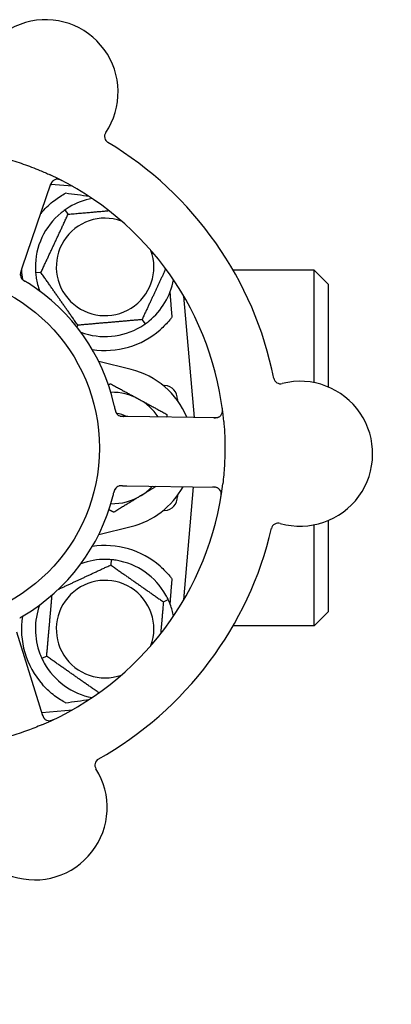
# Model space of a CAD drawing. Header units: inches. Extents: x 24 to 1128, y -94 to 748.
# Tile 489 of 546: x 616.91 to 618.57, y 559.25 to 563.66. Entities that reach past the tile are written whole.
import ezdxf

# ---------------------------------------------------------------- set-up
doc = ezdxf.new("R2010")
doc.units = ezdxf.units.IN
doc.header["$LTSCALE"] = 32
doc.header["$MEASUREMENT"] = 0
doc.layers.add('Dimension (ANSI)', color=7, linetype='Continuous', lineweight=25)
doc.layers.add('Visible (ANSI)', color=7, linetype='Continuous', lineweight=30)
doc.styles.add('Note Text (ANSI)', font='tahoma.ttf')
doc.dimstyles.new('Architectural (ANSI)', dxfattribs={"dimscale": 32, "dimtxt": 0.125, "dimasz": 0.098425, "dimexe": 0.125, "dimexo": 0.0625, "dimgap": 0.031496, "dimtad": 0, "dimtih": 1, "dimtoh": 1, "dimdec": 4, "dimrnd": 1e-08, "dimzin": 3, "dimdsep": 46, "dimlunit": 4, "dimtxsty": 'Note Text (ANSI)', "dimcen": 0.09, "dimdle": 0.393701, "dimclrd": 256, "dimclre": 256, "dimclrt": 256, "dimadec": 0, "dimazin": 3, "dimtfac": 0.96, "dimtofl": 0, "dimtmove": 0, "dimatfit": 3, "dimfxl": 1, "dimfrac": 2, "dimtolj": 1, "dimtzin": 12, "dimlwd": -1, "dimlwe": -1, "dimarcsym": 0})

# ---------------------------------------------------------------- blocks, each defined once
blk = doc.blocks.new('*D15')
at = {"layer": 'Defpoints', "color": 0, "transparency": 16777216}
for p in [(692.9153, 562.2388), (493.9153, 496.3834), (692.9153, 464.9565)]:
    blk.add_point(p, dxfattribs=at)
at = {"layer": 'Dimension (ANSI)', "transparency": 16777216}
for p, q in [((692.9153, 560.2388), (692.9153, 460.9565)), ((493.9153, 494.3834), (493.9153, 460.9565)), ((497.0649, 464.9565), (578.6754, 464.9565)), ((689.7657, 464.9565), (594.1552, 464.9565))]:
    blk.add_line(p, q, dxfattribs=at)
for points in [[(497.0649, 465.4815), (497.0649, 464.4316), (493.9153, 464.9565)], [(689.7657, 465.4815), (689.7657, 464.4316), (692.9153, 464.9565)]]:
    blk.add_solid(points, dxfattribs=at)
at = {"layer": 'Dimension (ANSI)', "transparency": 16777216, "insert": (579.6833, 467.0358), "char_height": 4, "attachment_point": 1, "style": 'Note Text (ANSI)'}
blk.add_mtext('\\A1;16\'-7"', dxfattribs=at)

msp = doc.modelspace()

# ---------------------------------------------------------------- linework, layer by layer
at = {"layer": 'Visible (ANSI)'}
for p, q in [((616.92034, 562.55437), (617.04748, 562.92625)), ((617.1439, 562.91563), (617.04683, 562.92412)), ((617.12471, 562.79038), (617.11105, 562.80989)), ((616.91391, 562.53557), (616.92034, 562.55437)), ((617.00271, 562.52875), (616.97898, 562.52667)), ((618.22779, 562.53891), (617.86487, 562.53891)), ((618.22779, 562.03452), (618.22779, 562.53891)), ((618.29029, 562.47641), (618.22779, 562.53891)), ((618.29029, 562.47641), (618.29029, 562.01555)), ((617.69078, 561.87864), (617.64317, 562.42287)), ((617.16829, 562.29228), (617.16436, 562.28385)), ((617.45587, 562.31744), (617.46953, 562.29792)), ((617.40747, 562.09358), (617.26226, 562.12901)), ((617.55035, 562.02257), (617.55824, 562.02188)), ((617.61529, 561.95962), (617.61529, 561.95382)), ((617.39248, 561.8832), (617.37258, 561.88351)), ((617.78544, 561.8772), (617.39248, 561.8832)), ((617.36785, 561.57204), (617.38772, 561.57174)), ((617.38772, 561.57174), (617.78068, 561.56573)), ((617.64317, 561.05995), (617.68755, 561.56716)), ((617.61529, 561.529), (617.61529, 561.5232)), ((617.55824, 561.46094), (617.55035, 561.46025)), ((618.29029, 561.41571), (618.29029, 561.00641)), ((617.26226, 561.35381), (617.40747, 561.38924)), ((618.22779, 560.94391), (618.22779, 561.39673)), ((617.31753, 561.24022), (617.31545, 561.21649)), ((617.55192, 561.05091), (617.57351, 561.06098)), ((618.29029, 561.00641), (618.22779, 560.94391)), ((618.22779, 560.94391), (617.86487, 560.94391)), ((617.01102, 560.53972), (616.8953, 560.91531)), ((617.02866, 560.80691), (617.00707, 560.79684)), ((617.00627, 560.55515), (617.1439, 560.56719))]:
    msp.add_line(p, q, dxfattribs=at)
msp.add_circle((616.47779, 561.74141), 0.7875, dxfattribs=at)
for centre, radius, start, end in [((617.02372, 563.33816), 0.325, 326.006, 176.24329), ((617.31908, 563.13898), 0.03125, 146.006, 238.95354), ((616.47779, 561.74141), 1.6, 11.25836, 58.99093), ((616.47779, 561.74141), 1.35, 5.06409, 65.1852), ((617.07705, 562.91614), 0.03125, 62.97257, 161.12465), ((617.29029, 562.55391), 0.3125, 100.71622, 120.84193), ((617.29029, 562.55391), 0.3125, 129.15807, 180.84193), ((617.29029, 562.55391), 0.375, 138.48111, 140.17271), ((617.29029, 562.55391), 0.21875, 70.34111, 19.65889), ((616.94161, 562.51997), 0.03125, 179.11888, 220.57804), ((617.29029, 562.55391), 0.375, 182.07658, 188.57442), ((616.47779, 561.74141), 0.875, 12.63234, 57.61695), ((617.29029, 562.55391), 0.3125, 189.15807, 200.27972), ((617.29029, 562.55391), 0.3125, 309.15807, 349.28378), ((617.29029, 562.55391), 0.3125, 249.72028, 300.84193), ((617.29029, 562.55391), 0.375, 261.21293, 311.22959), ((617.32154, 561.74141), 0.3625, 22.33426, 76.28827), ((618.07744, 562.06093), 0.03125, 191.29575, 284.24329), ((618.16509, 561.71563), 0.325, 254.006, 104.24329), ((617.32154, 561.74141), 0.25, 61.47415, 91.19375), ((617.55279, 561.95962), 0.0625, 0, 85), ((617.32154, 561.74141), 0.25, 33.97531, 61.47415), ((617.36729, 561.91484), 0.03125, 209.91027, 251.9096), ((617.32154, 561.74141), 0.15607, 65.38093, 82.36076), ((617.78592, 561.90844), 0.03125, 269.12465, 7.27672), ((616.47779, 561.74141), 1.35, 293.06409, 353.1852), ((617.36158, 561.54088), 0.03125, 107.11888, 148.57804), ((617.32154, 561.74141), 0.3625, 283.71173, 331.40056), ((617.32154, 561.74141), 0.25, 301.47415, 316.70461), ((617.78021, 561.53449), 0.03125, 350.97257, 89.12465), ((616.47779, 561.74141), 0.875, 300.63234, 345.61695), ((617.32154, 561.74141), 0.25, 268.80625, 301.47415), ((617.55279, 561.5232), 0.0625, 275, 0), ((616.47779, 561.74141), 1.6, 299.25836, 346.99093), ((618.06693, 561.37317), 0.03125, 74.006, 166.95354), ((617.29029, 560.92891), 0.375, 48.77041, 98.78707), ((617.29029, 560.92891), 0.3125, 89.15807, 110.27972), ((617.29029, 560.92891), 0.3125, 29.15807, 80.84193), ((617.29029, 560.92891), 0.21875, 340.34111, 289.65889), ((617.29029, 560.92891), 0.3125, 159.72028, 200.84193), ((617.29029, 560.92891), 0.3125, 10.71622, 20.84193), ((617.29029, 560.92891), 0.375, 171.21293, 221.51889), ((617.29029, 560.92891), 0.3125, 209.15807, 259.28378), ((617.04089, 560.54892), 0.03125, 197.12465, 295.27672), ((617.27599, 560.31879), 0.03125, 119.29575, 212.24329), ((616.97468, 560.12872), 0.325, 182.006, 32.24329)]:
    msp.add_arc(centre, radius, start, end, dxfattribs=at)
for centre, major_axis, start_param, end_param in [((615.47276, 562.93636), (2.38839, -0.20896), 0.7552338, 0.8182595), ((615.47276, 560.54646), (2.38839, 0.20896), 5.4649258, 5.5279515)]:
    msp.add_ellipse(centre, major_axis=major_axis, ratio=0.0521373, start_param=start_param, end_param=end_param, dxfattribs=at)
for points, knots in [([(616.78, 563.05715), (616.80235, 563.05202), (616.82442, 563.04635), (616.87218, 563.0328), (616.89808, 563.02461), (616.94892, 563.00681), (616.97355, 562.99736), (617.01347, 562.9807), (617.02896, 562.97389), (617.04437, 562.96676)], [-0.73117336, -0.73117336, -0.73117336, -0.73117336, -0.55242948, -0.55242948, -0.34016147, -0.34016147, -0.13232742, -0.13232742, 0, 0, 0, 0]), ([(617.05601, 562.93924), (617.0558, 562.93904), (617.05553, 562.93878), (617.05428, 562.9375), (617.05315, 562.93616), (617.05134, 562.93356), (617.05055, 562.93226), (617.04876, 562.92882), (617.04777, 562.92658), (617.0465, 562.92325), (617.04614, 562.92227), (617.04548, 562.92038), (617.04517, 562.91947), (617.04486, 562.91856)], [0.058736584, 0.058736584, 0.058736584, 0.058736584, 0.064782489, 0.064782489, 0.086145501, 0.086145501, 0.103238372, 0.103238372, 0.123434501, 0.123434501, 0.131598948, 0.131598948, 0.13893919, 0.13893919, 0.13893919, 0.13893919]), ([(617.09754, 562.94075), (617.09698, 562.94103), (617.09643, 562.94132), (617.09494, 562.94208), (617.09397, 562.94255), (617.09216, 562.9434), (617.09132, 562.94378), (617.08914, 562.9447), (617.08776, 562.94522), (617.08534, 562.94603), (617.08426, 562.94634), (617.08238, 562.9468), (617.08157, 562.94696), (617.07993, 562.94722), (617.07913, 562.9473), (617.07824, 562.94736), (617.07805, 562.94737), (617.07788, 562.94738)], [0, 0, 0, 0, 0.005149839, 0.005149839, 0.013554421, 0.013554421, 0.020527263, 0.020527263, 0.031641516, 0.031641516, 0.041623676, 0.041623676, 0.051235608, 0.051235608, 0.063734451, 0.063734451, 0.067355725, 0.067355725, 0.067355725, 0.067355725]), ([(617.00951, 562.80248), (617.02544, 562.82047), (617.04399, 562.83771), (617.07996, 562.86508), (617.09722, 562.87589), (617.11316, 562.88444)], [0.51027324, 0.51027324, 0.51027324, 0.51027324, 0.69323174, 0.69323174, 0.85269236, 0.85269236, 0.85269236, 0.85269236]), ([(616.91391, 562.53557), (616.91374, 562.53507), (616.91357, 562.53456), (616.91324, 562.53359), (616.91308, 562.53311), (616.91272, 562.53203), (616.91252, 562.53143), (616.91185, 562.52931), (616.91147, 562.52793), (616.91095, 562.52575), (616.91077, 562.5248), (616.91053, 562.52305), (616.91045, 562.52229), (616.91037, 562.52101), (616.91036, 562.52045), (616.91036, 562.52012), (616.91036, 562.52008), (616.91036, 562.52008), (616.91036, 562.52008), (616.91036, 562.52008)], [0, 0, 0, 0, 0.004355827, 0.004355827, 0.0086878, 0.0086878, 0.014307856, 0.014307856, 0.029588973, 0.029588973, 0.043844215, 0.043844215, 0.054171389, 0.054171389, 0.061954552, 0.061954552, 0.063871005, 0.063871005, 0.063878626, 0.063878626, 0.063878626, 0.063878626]), ([(616.9139, 562.53553), (616.9138, 562.53525), (616.91371, 562.53497), (616.91318, 562.53342), (616.91274, 562.53211), (616.9119, 562.52936), (616.91149, 562.5279), (616.9109, 562.52526), (616.9107, 562.52406), (616.91043, 562.5218), (616.91037, 562.52071), (616.91036, 562.51979), (616.91036, 562.51966), (616.91036, 562.51955)], [0, 0, 0, 0, 0.002309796, 0.002309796, 0.012623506, 0.012623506, 0.024338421, 0.024338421, 0.035397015, 0.035397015, 0.047442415, 0.047442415, 0.049661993, 0.049661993, 0.049661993, 0.049661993]), ([(616.91739, 562.50023), (616.91754, 562.50005), (616.91773, 562.49982), (616.91832, 562.49916), (616.91876, 562.4987), (616.91972, 562.49776), (616.92024, 562.49729), (616.92132, 562.49637), (616.92186, 562.49594), (616.9232, 562.49492), (616.92404, 562.49432), (616.92529, 562.49347), (616.92567, 562.49321), (616.92707, 562.4923), (616.92812, 562.49165), (616.9295, 562.4908), (616.92985, 562.49059), (616.93034, 562.49029), (616.93049, 562.4902), (616.93064, 562.49011)], [0.044252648, 0.044252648, 0.044252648, 0.044252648, 0.050671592, 0.050671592, 0.061250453, 0.061250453, 0.071050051, 0.071050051, 0.078610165, 0.078610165, 0.087196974, 0.087196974, 0.090753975, 0.090753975, 0.100050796, 0.100050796, 0.103147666, 0.103147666, 0.104517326, 0.104517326, 0.104517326, 0.104517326]), ([(616.91762, 562.49994), (616.91762, 562.49994), (616.91764, 562.49991), (616.91773, 562.49981), (616.91782, 562.4997), (616.91812, 562.49936), (616.91836, 562.49909), (616.91921, 562.4982), (616.91989, 562.49755), (616.92141, 562.49625), (616.92223, 562.4956), (616.92421, 562.49416), (616.92541, 562.49335), (616.9278, 562.49183), (616.92899, 562.49111), (616.93031, 562.49031), (616.93047, 562.49021), (616.93064, 562.49011)], [0.030853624, 0.030853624, 0.030853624, 0.030853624, 0.032941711, 0.032941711, 0.036385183, 0.036385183, 0.042347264, 0.042347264, 0.055267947, 0.055267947, 0.065838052, 0.065838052, 0.077516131, 0.077516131, 0.087897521, 0.087897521, 0.089364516, 0.089364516, 0.089364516, 0.089364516]), ([(617.58979, 562.32824), (617.58695, 562.32448), (617.58402, 562.32073), (617.5679, 562.30096), (617.55294, 562.28546), (617.53745, 562.27188)], [1.52999431, 1.52999431, 1.52999431, 1.52999431, 1.56596178, 1.56596178, 1.72096024, 1.72096024, 1.72096024, 1.72096024]), ([(617.33547, 561.91467), (617.33537, 561.91514), (617.33527, 561.91564), (617.33516, 561.91618), (617.33418, 561.92098), (617.33279, 561.92752), (617.33161, 561.93277)], [0.48080563, 0.48080563, 0.48080563, 0.48080563, 0.5329828, 0.5329828, 0.5329828, 1, 1, 1, 1]), ([(617.33547, 561.91463), (617.33553, 561.91434), (617.33559, 561.91405), (617.33575, 561.91325), (617.33586, 561.91275), (617.33618, 561.9112), (617.33642, 561.91013), (617.33696, 561.90792), (617.33727, 561.90676), (617.33795, 561.9045), (617.33832, 561.90344), (617.33913, 561.90138), (617.33956, 561.90048), (617.34014, 561.89938), (617.34031, 561.89908), (617.34044, 561.89886)], [0.001596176, 0.001596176, 0.001596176, 0.001596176, 0.003937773, 0.003937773, 0.007842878, 0.007842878, 0.016055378, 0.016055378, 0.025513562, 0.025513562, 0.03719134, 0.03719134, 0.0541939, 0.0541939, 0.061558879, 0.061558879, 0.061558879, 0.061558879]), ([(617.33547, 561.91463), (617.33558, 561.9141), (617.33569, 561.91356), (617.33591, 561.91249), (617.33602, 561.91196), (617.33639, 561.91019), (617.33668, 561.90894), (617.33719, 561.90693), (617.33742, 561.90611), (617.33799, 561.90426), (617.33833, 561.9033), (617.33901, 561.90163), (617.33935, 561.9009), (617.33993, 561.89975), (617.34019, 561.89928), (617.34035, 561.899), (617.34037, 561.89897), (617.34038, 561.89895), (617.34038, 561.89895), (617.34038, 561.89895)], [0, 0, 0, 0, 0.004180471, 0.004180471, 0.008305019, 0.008305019, 0.018114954, 0.018114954, 0.025612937, 0.025612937, 0.036850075, 0.036850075, 0.047489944, 0.047489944, 0.05608938, 0.05608938, 0.05828692, 0.05828692, 0.058652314, 0.058652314, 0.058652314, 0.058652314]), ([(617.81556, 561.89853), (617.81564, 561.8988), (617.81575, 561.89915), (617.81606, 561.90031), (617.81627, 561.90122), (617.81661, 561.90329), (617.81676, 561.90454), (617.81687, 561.90674), (617.81689, 561.90744), (617.8169, 561.9092), (617.81687, 561.9103), (617.81675, 561.91263), (617.81665, 561.91389), (617.81645, 561.91584), (617.81637, 561.91658), (617.81619, 561.91802), (617.8161, 561.91872), (617.816, 561.91943)], [0.051298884, 0.051298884, 0.051298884, 0.051298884, 0.057269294, 0.057269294, 0.069785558, 0.069785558, 0.083632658, 0.083632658, 0.089458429, 0.089458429, 0.097820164, 0.097820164, 0.107290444, 0.107290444, 0.113094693, 0.113094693, 0.118968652, 0.118968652, 0.118968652, 0.118968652]), ([(617.35638, 561.88556), (617.35647, 561.88553), (617.35656, 561.88549), (617.35685, 561.88539), (617.35706, 561.88532), (617.35802, 561.88502), (617.35892, 561.88476), (617.36114, 561.88428), (617.36255, 561.88405), (617.36546, 561.88375), (617.36697, 561.88366), (617.36914, 561.88357), (617.36983, 561.88356), (617.37085, 561.88353), (617.3712, 561.88353), (617.37188, 561.88352), (617.37221, 561.88351), (617.37254, 561.88351)], [0.038929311, 0.038929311, 0.038929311, 0.038929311, 0.040726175, 0.040726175, 0.043941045, 0.043941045, 0.054249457, 0.054249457, 0.066768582, 0.066768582, 0.078206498, 0.078206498, 0.083402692, 0.083402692, 0.086046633, 0.086046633, 0.088630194, 0.088630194, 0.088630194, 0.088630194]), ([(617.35714, 561.88528), (617.35714, 561.88528), (617.35715, 561.88528), (617.35722, 561.88526), (617.35743, 561.88519), (617.35809, 561.88498), (617.35861, 561.88482), (617.35979, 561.88452), (617.36044, 561.88438), (617.36128, 561.88422), (617.36149, 561.88418), (617.36306, 561.88393), (617.36488, 561.88375), (617.36783, 561.88361), (617.36871, 561.88358), (617.37008, 561.88355), (617.37056, 561.88354), (617.37153, 561.88352), (617.37204, 561.88351), (617.37254, 561.88351)], [0.028019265, 0.028019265, 0.028019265, 0.028019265, 0.028672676, 0.028672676, 0.033062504, 0.033062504, 0.040781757, 0.040781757, 0.051074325, 0.051074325, 0.054504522, 0.054504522, 0.07506277, 0.07506277, 0.083066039, 0.083066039, 0.087153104, 0.087153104, 0.091266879, 0.091266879, 0.091266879, 0.091266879]), ([(617.77733, 561.87732), (617.77828, 561.87731), (617.77923, 561.87729), (617.78291, 561.87727), (617.78564, 561.87734), (617.79018, 561.87774), (617.7921, 561.87804), (617.79521, 561.87874), (617.7966, 561.87917), (617.79873, 561.87998), (617.79951, 561.88032), (617.80032, 561.88072), (617.80049, 561.8808), (617.80064, 561.88088)], [0, 0, 0, 0, 0.007248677, 0.007248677, 0.028564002, 0.028564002, 0.047482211, 0.047482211, 0.06536174, 0.06536174, 0.076705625, 0.076705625, 0.079955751, 0.079955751, 0.079955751, 0.079955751]), ([(617.82252, 561.86057), (617.82329, 561.8519), (617.82397, 561.84322), (617.82628, 561.80994), (617.82729, 561.78553), (617.82791, 561.743), (617.82781, 561.72496), (617.82696, 561.69155), (617.8263, 561.67621), (617.82381, 561.63439), (617.82144, 561.60788), (617.81825, 561.58122)], [-0.73117437, -0.73117437, -0.73117437, -0.73117437, -0.66329539, -0.66329539, -0.47009836, -0.47009836, -0.32966499, -0.32966499, -0.20932583, -0.20932583, 0, 0, 0, 0]), ([(617.33531, 561.55782), (617.33519, 561.55762), (617.33503, 561.55736), (617.33459, 561.5566), (617.33428, 561.55604), (617.33369, 561.55483), (617.3334, 561.55419), (617.33286, 561.55288), (617.33262, 561.55224), (617.33206, 561.55065), (617.33175, 561.54967), (617.33133, 561.54821), (617.3312, 561.54777), (617.33077, 561.54616), (617.33047, 561.54495), (617.33009, 561.54338), (617.33, 561.54299), (617.32987, 561.54243), (617.32983, 561.54226), (617.32979, 561.54209)], [0.044252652, 0.044252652, 0.044252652, 0.044252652, 0.050671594, 0.050671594, 0.061250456, 0.061250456, 0.071050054, 0.071050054, 0.078610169, 0.078610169, 0.087196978, 0.087196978, 0.090753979, 0.090753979, 0.100050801, 0.100050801, 0.10314767, 0.10314767, 0.10451733, 0.10451733, 0.10451733, 0.10451733]), ([(617.33511, 561.5575), (617.33511, 561.5575), (617.33509, 561.55747), (617.33502, 561.55736), (617.33495, 561.55724), (617.33472, 561.55685), (617.33454, 561.55654), (617.33395, 561.55545), (617.33354, 561.55461), (617.33277, 561.55276), (617.33241, 561.55178), (617.33165, 561.54946), (617.33125, 561.54806), (617.33055, 561.54532), (617.33023, 561.54397), (617.32987, 561.54246), (617.32983, 561.54227), (617.32979, 561.54209)], [0.030853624, 0.030853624, 0.030853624, 0.030853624, 0.032941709, 0.032941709, 0.03638518, 0.03638518, 0.042347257, 0.042347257, 0.055267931, 0.055267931, 0.065838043, 0.065838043, 0.077516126, 0.077516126, 0.087897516, 0.087897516, 0.089364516, 0.089364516, 0.089364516, 0.089364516]), ([(617.36781, 561.57204), (617.36751, 561.57205), (617.36721, 561.57205), (617.36558, 561.57208), (617.3642, 561.57209), (617.36133, 561.57204), (617.35981, 561.57197), (617.35712, 561.57172), (617.35591, 561.57154), (617.35368, 561.5711), (617.35263, 561.57082), (617.35175, 561.57055), (617.35163, 561.57051), (617.35152, 561.57047)], [0, 0, 0, 0, 0.002309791, 0.002309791, 0.012623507, 0.012623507, 0.024338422, 0.024338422, 0.035397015, 0.035397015, 0.047442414, 0.047442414, 0.049661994, 0.049661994, 0.049661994, 0.049661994]), ([(617.36785, 561.57204), (617.36732, 561.57205), (617.36679, 561.57206), (617.36576, 561.57207), (617.36525, 561.57208), (617.36411, 561.57208), (617.36349, 561.57209), (617.36126, 561.57207), (617.35983, 561.57201), (617.3576, 561.57183), (617.35663, 561.5717), (617.3549, 561.5714), (617.35415, 561.57123), (617.35291, 561.57091), (617.35237, 561.57075), (617.35206, 561.57065), (617.35202, 561.57064), (617.35202, 561.57064), (617.35202, 561.57064), (617.35202, 561.57064)], [0, 0, 0, 0, 0.004355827, 0.004355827, 0.008687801, 0.008687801, 0.014307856, 0.014307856, 0.029588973, 0.029588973, 0.043844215, 0.043844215, 0.054171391, 0.054171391, 0.061954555, 0.061954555, 0.063871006, 0.063871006, 0.063878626, 0.063878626, 0.063878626, 0.063878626]), ([(617.79568, 561.56164), (617.79542, 561.56178), (617.79509, 561.56195), (617.79349, 561.56275), (617.79186, 561.56341), (617.78883, 561.56433), (617.78735, 561.56468), (617.78353, 561.56532), (617.78109, 561.56556), (617.77753, 561.56574), (617.77649, 561.56578), (617.77448, 561.56583), (617.77352, 561.56584), (617.77256, 561.56586)], [0.058736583, 0.058736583, 0.058736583, 0.058736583, 0.064782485, 0.064782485, 0.086145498, 0.086145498, 0.103238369, 0.103238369, 0.123434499, 0.123434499, 0.131598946, 0.131598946, 0.138939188, 0.138939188, 0.138939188, 0.138939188]), ([(617.80994, 561.52261), (617.81004, 561.52323), (617.81014, 561.52384), (617.8104, 561.5255), (617.81056, 561.52656), (617.8108, 561.52854), (617.8109, 561.52946), (617.8111, 561.53182), (617.81118, 561.53329), (617.8112, 561.53584), (617.81116, 561.53697), (617.81101, 561.5389), (617.81091, 561.53972), (617.81066, 561.54136), (617.81049, 561.54214), (617.81027, 561.54301), (617.81022, 561.54319), (617.81017, 561.54335)], [0, 0, 0, 0, 0.005149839, 0.005149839, 0.013554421, 0.013554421, 0.020527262, 0.020527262, 0.031641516, 0.031641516, 0.041623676, 0.041623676, 0.051235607, 0.051235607, 0.06373445, 0.06373445, 0.067355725, 0.067355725, 0.067355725, 0.067355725]), ([(617.53745, 561.21094), (617.55293, 561.19737), (617.56788, 561.18188), (617.584, 561.16212), (617.58694, 561.15835), (617.58979, 561.15458)], [0.52788927, 0.52788927, 0.52788927, 0.52788927, 0.6827691, 0.6827691, 0.71884724, 0.71884724, 0.71884724, 0.71884724]), ([(616.90761, 560.97925), (616.90802, 560.97949), (616.90847, 560.97974), (616.90895, 560.98001), (616.91321, 560.98242), (616.919, 560.98577), (616.92363, 560.98851)], [0.48080563, 0.48080563, 0.48080563, 0.48080563, 0.5329828, 0.5329828, 0.5329828, 1, 1, 1, 1]), ([(617.11316, 560.59838), (617.11163, 560.5992), (617.11012, 560.60002), (617.09243, 560.60982), (617.07452, 560.62141), (617.04016, 560.64867), (617.0237, 560.66432), (617.00951, 560.68033)], [1.42951458, 1.42951458, 1.42951458, 1.42951458, 1.44470322, 1.44470322, 1.60938008, 1.60938008, 1.77225646, 1.77225646, 1.77225646, 1.77225646]), ([(617.00863, 560.54747), (617.00891, 560.54657), (617.00919, 560.54566), (617.01031, 560.54215), (617.01121, 560.53958), (617.013, 560.53539), (617.01388, 560.53365), (617.01551, 560.53091), (617.01634, 560.52972), (617.01777, 560.52795), (617.01834, 560.52731), (617.01896, 560.52666), (617.0191, 560.52652), (617.01922, 560.52641)], [0, 0, 0, 0, 0.007248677, 0.007248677, 0.028564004, 0.028564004, 0.047482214, 0.047482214, 0.065361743, 0.065361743, 0.076705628, 0.076705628, 0.079955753, 0.079955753, 0.079955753, 0.079955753]), ([(617.00667, 560.49932), (616.98557, 560.49034), (616.96438, 560.48195), (616.91793, 560.46489), (616.89231, 560.45634), (616.84114, 560.44096), (616.81591, 560.43418), (616.77369, 560.42412), (616.75674, 560.42043), (616.73967, 560.41705)], [-0.73118965, -0.73118965, -0.73118965, -0.73118965, -0.55244576, -0.55244576, -0.34137939, -0.34137939, -0.13566771, -0.13566771, 0, 0, 0, 0]), ([(617.04061, 560.51767), (617.0409, 560.51768), (617.04126, 560.51768), (617.04246, 560.51774), (617.04339, 560.51783), (617.04546, 560.51814), (617.0467, 560.51839), (617.04883, 560.51896), (617.0495, 560.51916), (617.05118, 560.51969), (617.05221, 560.52006), (617.0544, 560.52089), (617.05556, 560.52138), (617.05736, 560.52217), (617.05803, 560.52248), (617.05934, 560.52309), (617.05998, 560.5234), (617.06063, 560.52371)], [0.051298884, 0.051298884, 0.051298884, 0.051298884, 0.057269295, 0.057269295, 0.069785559, 0.069785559, 0.08363266, 0.08363266, 0.08945843, 0.08945843, 0.097820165, 0.097820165, 0.107290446, 0.107290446, 0.113094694, 0.113094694, 0.118968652, 0.118968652, 0.118968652, 0.118968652])]:
    msp.add_open_spline(points, degree=3, knots=knots, dxfattribs=at)
for points in [[(617.13008, 562.82222), (617.12388, 562.81851), (617.1173, 562.81426), (617.11105, 562.80989)], [(617.11105, 562.80989), (617.10481, 562.80552), (617.09856, 562.80079), (617.09296, 562.79622)], [(616.97783, 562.54932), (616.97793, 562.54209), (616.97832, 562.53427), (616.97898, 562.52667)], [(616.97898, 562.52667), (616.97965, 562.51908), (616.98062, 562.51131), (616.98177, 562.50417)], [(616.94642, 562.48034), (616.94137, 562.48354), (616.93486, 562.48755), (616.93064, 562.49011)], [(617.4505, 562.2856), (617.45671, 562.28931), (617.46329, 562.29356), (617.46953, 562.29792)], [(617.46953, 562.29792), (617.47578, 562.3023), (617.48202, 562.30703), (617.48762, 562.31159)], [(617.32537, 561.52406), (617.32685, 561.52985), (617.32866, 561.53728), (617.32979, 561.54209)], [(617.31753, 561.24022), (617.30993, 561.24088), (617.30211, 561.24127), (617.29488, 561.24138)], [(617.34003, 561.23743), (617.33289, 561.23858), (617.32512, 561.23955), (617.31753, 561.24022)], [(617.57351, 561.06098), (617.57029, 561.06788), (617.56671, 561.07485), (617.56319, 561.08117)], [(617.58234, 561.04009), (617.57977, 561.04685), (617.57673, 561.05407), (617.57351, 561.06098)], [(616.99824, 560.81772), (617.00081, 560.81097), (617.00385, 560.80375), (617.00707, 560.79684)], [(617.00707, 560.79684), (617.0103, 560.78994), (617.01387, 560.78297), (617.01739, 560.77665)]]:
    msp.add_open_spline(points, degree=3, dxfattribs=at)
for points, weights in [([(617.00271, 562.52875), (617.06371, 562.65956), (617.12471, 562.79038)], [1.04422863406, 1.20577136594, 1.04422863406]), ([(617.12471, 562.79038), (617.2221, 562.7989), (617.30747, 562.80637)], [1.04422863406, 1.14843950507, 1.11819795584]), ([(617.16829, 562.29228), (617.0855, 562.41052), (617.00271, 562.52875)], [1.04422863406, 1.20577136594, 1.04422863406]), ([(617.56221, 562.54549), (617.51062, 562.43484), (617.45587, 562.31744)], [1.07748863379, 1.18694802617, 1.04422863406]), ([(617.58094, 562.43911), (617.5854, 562.3833), (617.58979, 562.32824)], [0.999904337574, 0.999905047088, 0.99992150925]), ([(617.45587, 562.31744), (617.31208, 562.30486), (617.16829, 562.29228)], [1.04422863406, 1.20577136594, 1.04422863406]), ([(617.30563, 562.0248), (617.30984, 562.02737), (617.31411, 562.02999)], [1.00445622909, 1.00237697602, 1]), ([(617.31411, 562.02999), (617.38208, 561.99305), (617.44093, 561.96106)], [1, 1.0379548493, 1]), ([(617.44093, 561.96106), (617.49979, 561.92907), (617.56775, 561.89213)], [1, 1.0379548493, 1]), ([(617.56775, 561.89213), (617.5679, 561.88627), (617.56804, 561.88052)], [1, 1.00278017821, 1.00515306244]), ([(617.51991, 561.56972), (617.48517, 561.54845), (617.45207, 561.52819)], [1.01860255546, 1.02164464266, 1]), ([(617.45207, 561.52819), (617.39494, 561.49322), (617.32897, 561.45283)], [1, 1.0379548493, 1]), ([(617.32897, 561.45283), (617.31816, 561.45871), (617.30777, 561.46435)], [1, 1.0058505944, 1.00989749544]), ([(617.08017, 561.10677), (617.19502, 561.16033), (617.31545, 561.21649)], [1.07083244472, 1.1911451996, 1.04422863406]), ([(617.31545, 561.21649), (617.43369, 561.1337), (617.55192, 561.05091)], [1.04422863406, 1.20577136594, 1.04422863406]), ([(617.58979, 561.15458), (617.5854, 561.09952), (617.58094, 561.04371)], [0.999921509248, 0.999905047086, 0.999904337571]), ([(617.02866, 560.80691), (617.04082, 560.94583), (617.05271, 561.0818)], [1.04422863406, 1.19949312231, 1.05629712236]), ([(617.55192, 561.05091), (617.54519, 560.97401), (617.53937, 560.90741)], [1.04422863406, 1.12482707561, 1.12499962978]), ([(617.2627, 560.64304), (617.14598, 560.72476), (617.02866, 560.80691)], [1.04709402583, 1.20432573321, 1.04422863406])]:
    msp.add_rational_spline(points, weights, degree=2, dxfattribs=at)

# ---------------------------------------------------------------- dimensions: what is measured, and where the dimension line sits
at = {"layer": 'Dimension (ANSI)'}
dim = msp.add_linear_dim(base=(692.91529, 464.95655), p1=(493.91529, 496.38341), p2=(692.91529, 562.23882), dimstyle='Architectural (ANSI)', override={"dimgap": 0.031496, "dimtih": 0, "dimtoh": 0, "dimdec": 4, "dimlfac": 1, "dimtol": 0, "dimlim": 0, "dimtp": 0, "dimtm": 0, "dimtdec": 2, "dimatfit": 1}, dxfattribs=at)
dim.commit()
dim.dimension.update_dxf_attribs({"geometry": '*D15', "text_midpoint": (586.41529, 464.95655), "dimtype": 160})

doc.saveas('drawing.dxf')
